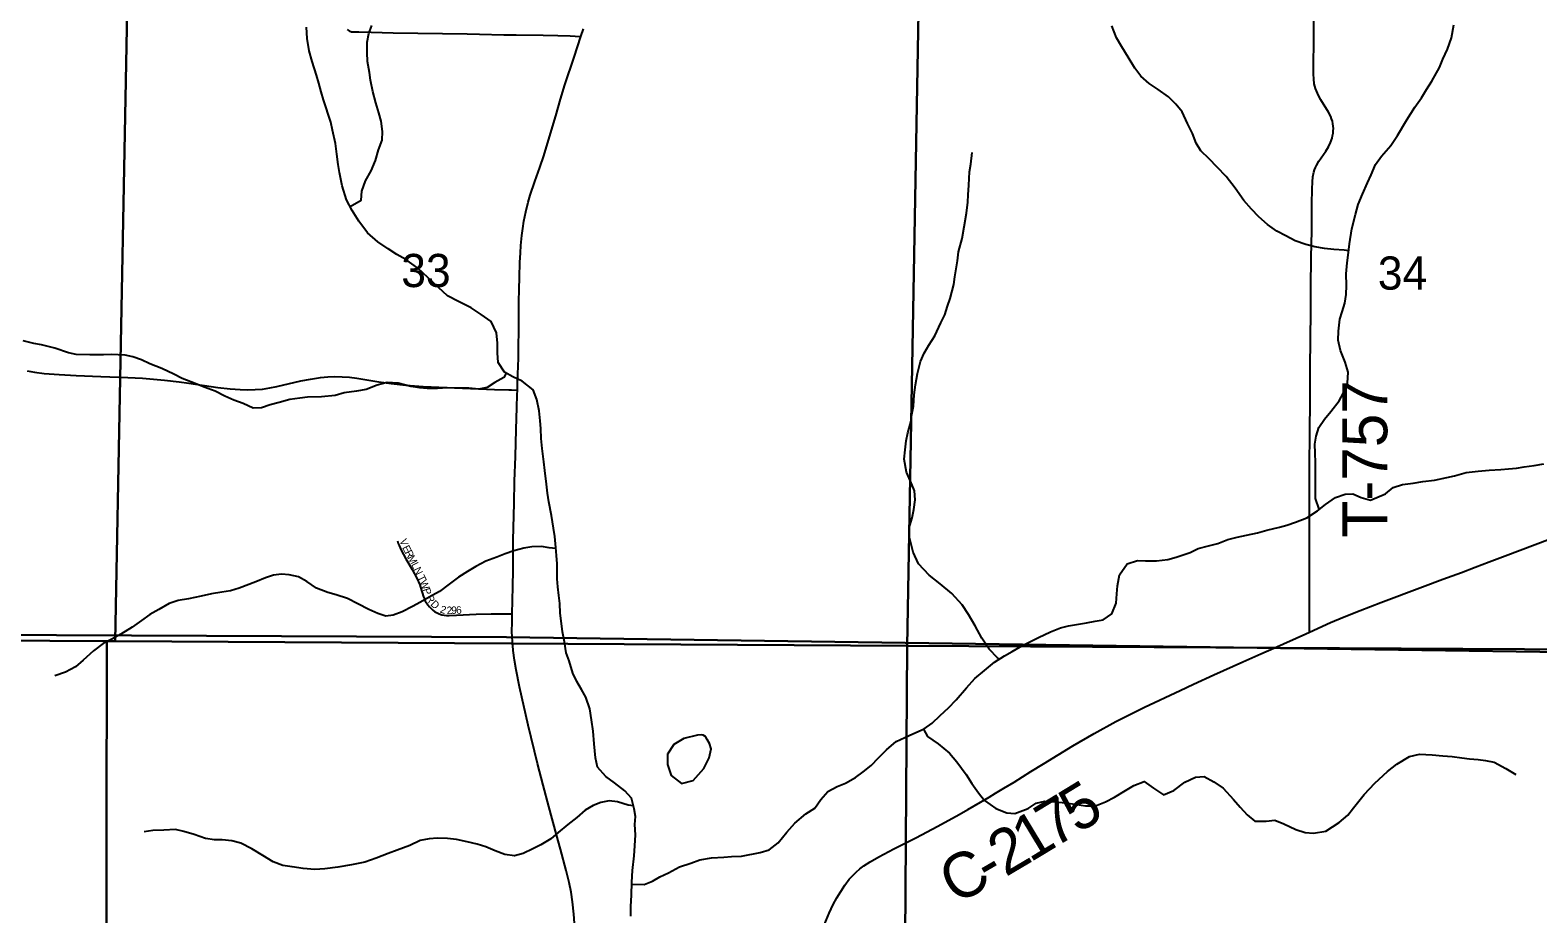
# Model space of a CAD drawing. Extents: x 1874609 to 2204689, y 815661 to 1281160.
# Drawn here: x 2023837 to 2033877, y 991319 to 997204 of the extents above; entities that cross this region are included whole.
import ezdxf

# ---------------------------------------------------------------- set-up
doc = ezdxf.new("R2010")
doc.units = 0
for name, color, linetype in [('GM_X_County_Road', 7, 'Continuous'), ('GM_X_County_Road_Text', 7, 'Continuous'), ('GM_X_Minor_Lake', 7, 'Continuous'), ('GM_X_Minor_River', 7, 'Continuous'), ('GM_X_Section', 7, 'Continuous'), ('GM_X_Section_Text', 7, 'Continuous'), ('GM_X_Township', 7, 'Continuous'), ('GM_X_Township_Road', 7, 'Continuous'), ('GM_X_Township_Road_Text', 7, 'Continuous'), ('GM_X_Township_Subdivision', 7, 'Continuous'), ('GM_X_Township_Subdivision_Text', 7, 'Continuous')]:
    doc.layers.add(name, color=color, linetype=linetype)

msp = doc.modelspace()

# ---------------------------------------------------------------- linework, layer by layer
at = {"layer": 'GM_X_County_Road'}
for points in [[(2027504, 997161), (2027521, 997212)], [(2027081, 994807), (2027083, 994856), (2027084, 994914), (2027088, 995019), (2027089, 995069), (2027091, 995232), (2027091, 995314), (2027091, 995396), (2027093, 995478), (2027095, 995560), (2027098, 995657), (2027101, 995722), (2027104, 995771), (2027111, 995836), (2027118, 995884), (2027125, 995932), (2027137, 995995), (2027153, 996058), (2027166, 996105), (2027198, 996197), (2027231, 996290), (2027257, 996367), (2027296, 996493), (2027338, 996634), (2027369, 996745), (2027398, 996839), (2027459, 997025), (2027504, 997161)], [(2023817, 994935), (2023866, 994926), (2023931, 994918), (2024029, 994910), (2024144, 994904), (2024308, 994898), (2024488, 994891), (2024585, 994886), (2024732, 994873), (2024828, 994863), (2024893, 994854), (2025087, 994825), (2025169, 994815), (2025235, 994810), (2025284, 994809), (2025334, 994810), (2025383, 994814), (2025432, 994822), (2025480, 994831), (2025640, 994868), (2025704, 994880), (2025769, 994890), (2025818, 994895), (2025866, 994897), (2025915, 994896), (2025964, 994893), (2026013, 994887), (2026158, 994862), (2026240, 994850), (2026338, 994840), (2026453, 994831), (2026715, 994819), (2026928, 994811), (2027024, 994808), (2027043, 994808), (2027081, 994807)], [(2027047, 993316), (2027047, 993337), (2027048, 993386), (2027049, 993423), (2027050, 993482), (2027051, 993525), (2027052, 993581), (2027053, 993660), (2027053, 993807), (2027060, 994053), (2027063, 994200), (2027069, 994364), (2027073, 994545), (2027077, 994692), (2027080, 994775), (2027081, 994807)], [(2032357, 993196), (2032496, 993259), (2032586, 993297), (2032693, 993339), (2032831, 993392), (2033108, 993496), (2033244, 993547), (2033369, 993592), (2033460, 993627), (2033552, 993663), (2033659, 993704), (2034058, 993855), (2034196, 993908), (2034303, 993949), (2034503, 994025), (2034687, 994095), (2034825, 994147), (2034963, 994199), (2035012, 994218)], [(2027047, 993160), (2027045, 993203), (2027046, 993256), (2027047, 993316)], [(2027465, 990602), (2027473, 990694), (2027480, 990776), (2027481, 990841), (2027482, 990940), (2027479, 991006), (2027469, 991169), (2027458, 991317), (2027449, 991398), (2027439, 991463), (2027425, 991528), (2027407, 991608), (2027369, 991750), (2027342, 991845), (2027290, 992035), (2027252, 992177), (2027215, 992320), (2027154, 992575), (2027096, 992831), (2027074, 992944), (2027062, 993008), (2027054, 993073), (2027048, 993138), (2027047, 993160)], [(2032118, 993089), (2032331, 993184), (2032357, 993196)], [(2029112, 991217), (2029157, 991323), (2029185, 991382), (2029209, 991426), (2029234, 991468), (2029261, 991509), (2029291, 991549), (2029313, 991573), (2029337, 991597), (2029362, 991618), (2029389, 991638), (2029430, 991665), (2029487, 991698), (2029589, 991751), (2029735, 991826), (2029880, 991903), (2030024, 991981), (2030081, 992013), (2030123, 992038), (2030222, 992096), (2030264, 992122), (2030320, 992155), (2030390, 992197), (2030501, 992266), (2030584, 992318), (2030682, 992378), (2030780, 992438), (2030922, 992520), (2031066, 992599), (2031154, 992645), (2031257, 992695), (2031495, 992807), (2031584, 992848), (2031718, 992910), (2031912, 992998), (2032032, 993051), (2032118, 993089)]]:
    msp.add_lwpolyline(points, dxfattribs=at)
at = {"layer": 'GM_X_Minor_Lake'}
for points in [[(2028280, 992510), (2028190, 992486), (2028124, 992447), (2028081, 992383), (2028081, 992313), (2028105, 992241), (2028173, 992187), (2028252, 992207), (2028322, 992287), (2028358, 992357), (2028372, 992417), (2028360, 992453), (2028344, 992481)], [(2028344, 992481), (2028334, 992499), (2028329, 992503), (2028318, 992508), (2028306, 992512), (2028280, 992510)]]:
    msp.add_lwpolyline(points, dxfattribs=at)
at = {"layer": 'GM_X_Minor_River'}
for points in [[(2027226, 994670), (2027210, 994744), (2027186, 994808), (2027114, 994866), (2027050, 994896), (2026996, 994926), (2026954, 994990), (2026948, 995055), (2026948, 995119), (2026942, 995189), (2026906, 995263), (2026840, 995311), (2026774, 995355), (2026690, 995398), (2026616, 995434), (2026556, 995490), (2026484, 995556), (2026418, 995620), (2026338, 995676), (2026279, 995711), (2026221, 995747), (2026151, 995795), (2026083, 995855), (2026025, 995931), (2025981, 996003), (2025943, 996074), (2025915, 996168), (2025897, 996256), (2025887, 996310), (2025879, 996379), (2025869, 996449), (2025851, 996539), (2025839, 996591), (2025790, 996741), (2025774, 996794), (2025760, 996852), (2025744, 996904), (2025714, 996996), (2025694, 997066), (2025682, 997149), (2025676, 997223)], [(2025967, 996030), (2026041, 996072), (2026045, 996132), (2026070, 996200), (2026108, 996268), (2026136, 996336), (2026156, 996406), (2026180, 996471), (2026184, 996529), (2026174, 996599), (2026158, 996653), (2026138, 996721), (2026118, 996795), (2026104, 996870), (2026096, 996922), (2026084, 996996), (2026081, 997056), (2026081, 997124), (2026093, 997182), (2026111, 997235)], [(2032617, 995734), (2032587, 995740), (2032517, 995744), (2032455, 995750), (2032391, 995762), (2032332, 995776), (2032260, 995800), (2032198, 995834), (2032138, 995866), (2032076, 995910), (2032018, 995961), (2031970, 996011), (2031918, 996069), (2031860, 996151), (2031802, 996229), (2031742, 996292), (2031688, 996348), (2031632, 996400), (2031602, 996452), (2031576, 996516), (2031544, 996582), (2031508, 996661), (2031466, 996711), (2031416, 996761), (2031349, 996809), (2031289, 996849), (2031233, 996897), (2031193, 996950), (2031149, 997024), (2031107, 997092), (2031071, 997154), (2031039, 997232)], [(2032421, 994013), (2032397, 994084), (2032397, 994216), (2032395, 994266), (2032395, 994324), (2032393, 994386), (2032391, 994447), (2032401, 994501), (2032417, 994557), (2032455, 994613), (2032497, 994665), (2032554, 994735), (2032580, 994785), (2032608, 994853), (2032614, 994926), (2032594, 994994), (2032562, 995070), (2032546, 995140), (2032548, 995200), (2032558, 995279), (2032574, 995329), (2032592, 995387), (2032601, 995443), (2032603, 995503), (2032601, 995581), (2032607, 995654), (2032613, 995706), (2032623, 995782), (2032637, 995882), (2032663, 995976), (2032681, 996044), (2032708, 996111), (2032742, 996187), (2032766, 996241), (2032796, 996309), (2032836, 996365), (2032898, 996435), (2032943, 996502), (2033003, 996606), (2033057, 996692), (2033101, 996754), (2033135, 996808), (2033171, 996864), (2033222, 996955), (2033244, 997011), (2033276, 997077), (2033302, 997153), (2033318, 997239)], [(2030291, 993016), (2030279, 993024), (2030223, 993082), (2030175, 993156), (2030129, 993237), (2030085, 993313), (2030043, 993377), (2029975, 993453), (2029897, 993517), (2029823, 993574), (2029752, 993650), (2029716, 993728), (2029693, 993826), (2029691, 993890), (2029711, 993957), (2029721, 994011), (2029731, 994077), (2029725, 994137), (2029699, 994201), (2029673, 994261), (2029657, 994346), (2029663, 994410), (2029671, 994470), (2029681, 994522), (2029701, 994594), (2029708, 994644), (2029718, 994700), (2029724, 994775), (2029732, 994841), (2029746, 994917), (2029766, 994997), (2029790, 995053), (2029822, 995107), (2029860, 995168), (2029901, 995254), (2029927, 995308), (2029945, 995366), (2029963, 995416), (2029987, 995510), (2029995, 995561), (2030011, 995667), (2030019, 995727), (2030042, 995817), (2030056, 995895), (2030072, 995986), (2030080, 996058), (2030084, 996108), (2030088, 996172), (2030092, 996260), (2030100, 996312), (2030110, 996389)], [(2027007, 994920), (2026992, 994892), (2026930, 994858), (2026880, 994824), (2026824, 994814), (2026757, 994820), (2026677, 994820), (2026617, 994822), (2026549, 994818), (2026481, 994818), (2026431, 994822), (2026371, 994832), (2026288, 994854), (2026214, 994858), (2026148, 994840), (2026074, 994812), (2026010, 994800), (2025928, 994788), (2025867, 994772), (2025777, 994762), (2025683, 994760), (2025633, 994754), (2025565, 994744), (2025495, 994724), (2025436, 994708), (2025378, 994690), (2025322, 994686), (2025256, 994717), (2025194, 994739), (2025134, 994767), (2025068, 994799), (2024996, 994827), (2024936, 994851), (2024849, 994885), (2024793, 994913), (2024713, 994951), (2024633, 994982), (2024577, 995008), (2024521, 995028), (2024469, 995040), (2024377, 995044), (2024324, 995042), (2024234, 995042), (2024144, 995044), (2024092, 995056), (2024002, 995086), (2023912, 995108), (2023862, 995118), (2023791, 995136)], [(2027836, 991303), (2027836, 991367), (2027840, 991443), (2027844, 991529), (2027848, 991607), (2027858, 991706), (2027864, 991772), (2027868, 991846), (2027864, 991914), (2027867, 991968), (2027859, 992018), (2027841, 992089), (2027797, 992139), (2027727, 992191), (2027670, 992233), (2027614, 992295), (2027602, 992357), (2027593, 992452), (2027585, 992536), (2027575, 992612), (2027563, 992684), (2027537, 992763), (2027509, 992813), (2027477, 992867), (2027451, 992921), (2027427, 993003), (2027407, 993057), (2027395, 993130), (2027381, 993198), (2027375, 993252), (2027367, 993322), (2027363, 993386), (2027357, 993438), (2027351, 993496), (2027347, 993549), (2027345, 993649), (2027341, 993705), (2027337, 993759), (2027330, 993831), (2027322, 993887), (2027308, 993972), (2027290, 994064), (2027282, 994120), (2027276, 994180), (2027264, 994272), (2027258, 994329), (2027246, 994419), (2027240, 994485), (2027238, 994551), (2027232, 994603), (2027226, 994670)], [(2027843, 991517), (2027926, 991515), (2027980, 991537), (2028030, 991565), (2028087, 991593), (2028161, 991631), (2028237, 991657), (2028295, 991679), (2028373, 991691), (2028455, 991697), (2028508, 991701), (2028574, 991703), (2028698, 991727), (2028758, 991745), (2028818, 991793), (2028875, 991862), (2028929, 991924), (2029003, 991984), (2029063, 992022), (2029101, 992080), (2029149, 992134), (2029210, 992166), (2029266, 992190), (2029332, 992226), (2029384, 992264), (2029436, 992306), (2029486, 992357), (2029539, 992411), (2029603, 992467), (2029661, 992493), (2029715, 992517), (2029791, 992551), (2029843, 992589), (2029896, 992639), (2029952, 992691), (2030002, 992745), (2030072, 992825), (2030128, 992886), (2030191, 992940), (2030259, 992996), (2030325, 993038), (2030375, 993066), (2030429, 993098), (2030489, 993128), (2030552, 993160), (2030632, 993198), (2030698, 993224), (2030750, 993236), (2030818, 993248), (2030870, 993258), (2030929, 993268), (2030981, 993276), (2031039, 993316), (2031069, 993388), (2031073, 993451), (2031077, 993503), (2031091, 993577), (2031141, 993649), (2031210, 993673), (2031264, 993669), (2031336, 993671), (2031412, 993679), (2031468, 993695), (2031562, 993725), (2031615, 993753), (2031683, 993769), (2031745, 993785), (2031813, 993811), (2031875, 993827), (2031937, 993841), (2032010, 993857), (2032072, 993875), (2032156, 993895), (2032206, 993907), (2032262, 993927), (2032338, 993957), (2032409, 994003), (2032463, 994045), (2032529, 994092), (2032593, 994114), (2032645, 994116), (2032701, 994091), (2032763, 994073), (2032862, 994117), (2032914, 994158), (2032976, 994178), (2033046, 994188), (2033110, 994198), (2033188, 994208), (2033271, 994226), (2033321, 994236), (2033399, 994258), (2033479, 994268), (2033553, 994274), (2033629, 994278), (2033680, 994282), (2033734, 994288), (2033786, 994296), (2033852, 994304), (2033916, 994315)], [(2027338, 993752), (2027293, 993757), (2027241, 993765), (2027177, 993763), (2027125, 993755), (2027057, 993737), (2026999, 993717), (2026945, 993695), (2026872, 993667), (2026804, 993633), (2026748, 993599), (2026690, 993561), (2026626, 993515), (2026563, 993465), (2026493, 993429), (2026437, 993395), (2026383, 993365), (2026315, 993331), (2026255, 993308), (2026205, 993302), (2026152, 993319), (2026092, 993345), (2026018, 993383), (2025950, 993419), (2025874, 993443), (2025818, 993459), (2025744, 993487), (2025678, 993533), (2025624, 993563), (2025561, 993577), (2025511, 993582), (2025457, 993574), (2025403, 993556), (2025339, 993531), (2025229, 993487), (2025171, 993471), (2025112, 993461), (2025044, 993451), (2024976, 993435), (2024890, 993417), (2024822, 993405), (2024762, 993385), (2024693, 993345), (2024633, 993313), (2024577, 993273), (2024515, 993229), (2024441, 993181), (2024380, 993149), (2024322, 993119), (2024258, 993071), (2024190, 993009), (2024138, 992965), (2024072, 992929), (2024001, 992904)], [(2029786, 992548), (2029813, 992499), (2029883, 992451), (2029959, 992388), (2030008, 992332), (2030070, 992246), (2030108, 992186), (2030152, 992124), (2030192, 992074), (2030268, 992021), (2030340, 991991), (2030394, 991987), (2030482, 992021), (2030536, 992057), (2030594, 992069), (2030663, 992065), (2030733, 992059), (2030807, 992047), (2030865, 992039), (2030931, 992039), (2030997, 992065), (2031057, 992097), (2031130, 992141), (2031186, 992173), (2031254, 992201), (2031318, 992157), (2031384, 992111), (2031452, 992141), (2031525, 992195), (2031597, 992229), (2031655, 992233), (2031719, 992199), (2031781, 992155), (2031849, 992081), (2031895, 992029), (2031941, 991978), (2031991, 991936), (2032067, 991936), (2032124, 991942), (2032184, 991918), (2032266, 991880), (2032326, 991860), (2032382, 991856), (2032464, 991870), (2032554, 991928), (2032611, 991976), (2032649, 992026), (2032721, 992114), (2032791, 992189), (2032876, 992267), (2032938, 992315), (2033022, 992367), (2033088, 992383), (2033172, 992377), (2033244, 992371), (2033307, 992367), (2033371, 992359), (2033421, 992351), (2033479, 992347), (2033529, 992341), (2033585, 992329), (2033663, 992288), (2033729, 992248)], [(2027854, 992038), (2027819, 992043), (2027748, 992065), (2027692, 992071), (2027636, 992061), (2027586, 992041), (2027532, 992009), (2027478, 991960), (2027418, 991914), (2027353, 991860), (2027303, 991818), (2027237, 991778), (2027185, 991752), (2027119, 991722), (2027061, 991706), (2026998, 991714), (2026934, 991738), (2026870, 991766), (2026814, 991784), (2026746, 991798), (2026676, 991814), (2026616, 991821), (2026550, 991823), (2026493, 991819), (2026433, 991807), (2026365, 991775), (2026281, 991742), (2026221, 991720), (2026141, 991690), (2026066, 991664), (2025976, 991646), (2025886, 991630), (2025798, 991618), (2025732, 991614), (2025655, 991620), (2025581, 991631), (2025519, 991641), (2025455, 991665), (2025385, 991707), (2025313, 991753), (2025239, 991789), (2025179, 991805), (2025115, 991813), (2025064, 991813), (2025004, 991821), (2024928, 991847), (2024860, 991867), (2024804, 991880), (2024726, 991876), (2024654, 991874), (2024595, 991866)]]:
    msp.add_lwpolyline(points, dxfattribs=at)
at = {"layer": 'GM_X_Section'}
for points in [[(2019131, 998443), (2024502, 998386), (2024403, 993136), (2024347, 993135), (2019028, 993166)], [(2024502, 998386), (2027125, 998194), (2029765, 998069), (2029677, 993105), (2024403, 993136)], [(2029765, 998069), (2034995, 998370), (2035022, 993074), (2029677, 993105)], [(2019028, 993166), (2024347, 993135), (2024339, 987929), (2018951, 988004)], [(2024347, 993135), (2024403, 993136), (2029677, 993105), (2029642, 987908), (2024339, 987929)], [(2029677, 993105), (2035022, 993074), (2035033, 987863), (2029642, 987908)]]:
    msp.add_lwpolyline(points, close=True, dxfattribs=at)
at = {"layer": 'GM_X_Township'}
for points in [[(2045485, 1001053), (2045517, 995688), (2045626, 993121), (2040325, 993088), (2034988, 993049), (2032163, 993089), (2027008, 993161), (2023012, 993180), (2019008, 993199), (2013055, 993227), (2013012, 995874), (2012967, 1001159)], [(2013226, 970636), (2013158, 976319), (2013145, 977956), (2013122, 980772), (2013088, 985095), (2013083, 985682), (2013045, 990449), (2013055, 993227), (2019008, 993199), (2023012, 993180), (2027008, 993161), (2032163, 993089), (2034988, 993049), (2040325, 993088), (2045626, 993121), (2045602, 990454), (2045625, 987740), (2045624, 987592), (2045643, 985092), (2045777, 977423), (2045852, 971713)]]:
    msp.add_lwpolyline(points, dxfattribs=at)
at = {"layer": 'GM_X_Township_Road'}
for points in [[(2032357, 993196), (2032357, 993235), (2032355, 993301), (2032355, 993431), (2032356, 993691), (2032356, 993757), (2032356, 993904), (2032356, 994052), (2032356, 994314), (2032358, 994510), (2032360, 994756), (2032360, 994903), (2032363, 995198), (2032365, 995280), (2032365, 995492), (2032367, 995689), (2032371, 995869), (2032372, 995967), (2032372, 996048), (2032374, 996146), (2032376, 996194), (2032379, 996227), (2032385, 996258), (2032390, 996274), (2032396, 996289), (2032403, 996303), (2032419, 996331), (2032465, 996398), (2032482, 996426), (2032496, 996455), (2032506, 996485), (2032510, 996501), (2032513, 996517), (2032514, 996533), (2032515, 996549), (2032514, 996565), (2032511, 996581), (2032508, 996597), (2032503, 996613), (2032497, 996628), (2032483, 996657), (2032432, 996741), (2032416, 996770), (2032403, 996800), (2032397, 996815), (2032388, 996846), (2032384, 996879), (2032382, 996911), (2032382, 996993), (2032384, 997108), (2032387, 997550)], [(2025947, 997208), (2025961, 997199), (2025976, 997194), (2025993, 997192), (2026025, 997192), (2026107, 997190), (2026255, 997187), (2026419, 997185), (2026583, 997182), (2026746, 997179), (2026828, 997177), (2026991, 997174), (2027072, 997173), (2027253, 997171), (2027351, 997168), (2027432, 997166), (2027465, 997164), (2027504, 997161)]]:
    msp.add_lwpolyline(points, dxfattribs=at)
at = {"layer": 'GM_X_Township_Subdivision'}
msp.add_lwpolyline([(2026283, 993803), (2026288, 993786), (2026293, 993772), (2026307, 993742), (2026339, 993684), (2026380, 993613), (2026411, 993555), (2026431, 993510), (2026437, 993495), (2026457, 993431), (2026463, 993416), (2026468, 993402), (2026475, 993390), (2026484, 993377), (2026495, 993364), (2026506, 993352), (2026519, 993341), (2026532, 993331), (2026546, 993323), (2026561, 993316), (2026577, 993311), (2026593, 993308), (2026610, 993307), (2026626, 993306), (2026676, 993308), (2026807, 993314), (2026906, 993317), (2027005, 993316), (2027047, 993316)], dxfattribs=at)

# ---------------------------------------------------------------- texts
at = {"layer": 'GM_X_County_Road_Text'}
for s, rotation, p in [('5', 31.3853, (2030811, 991850)), ('7', 31.342, (2030653, 991754)), ('1', 31.1511, (2030494, 991658)), ('2', 30.6064, (2030332, 991562)), ('C', 28.5239, (2029999, 991377)), ('-', 30.1718, (2030223, 991499))]:
    msp.add_text(s, height=300, rotation=rotation, dxfattribs=at).set_placement(p)
at = {"layer": 'GM_X_Section_Text'}
for s, p in [('33', (2026308, 995493)), ('34', (2032811, 995476))]:
    msp.add_text(s, height=221, rotation=0, dxfattribs=at).set_placement(p)
at = {"layer": 'GM_X_Township_Road_Text'}
msp.add_text('T-757', height=300, rotation=89.9957, dxfattribs=at).set_placement((2032874, 993825))
at = {"layer": 'GM_X_Township_Subdivision_Text'}
for s, rotation, p in [('V', 290.799, (2026295, 993805)), ('E', 297.141, (2026313, 993758)), ('R', 297.8047, (2026330, 993726)), ('M', 297.8187, (2026348, 993691)), ('L', 297.2369, (2026373, 993645)), ('N', 295.9784, (2026389, 993614)), ('T', 295.5632, (2026414, 993562)), ('W', 292.66, (2026429, 993531)), ('P', 289.3855, (2026450, 993479)), ('R', 297.64, (2026470, 993426)), ('D', 316.2789, (2026499, 993377)), ('2', 341.5483, (2026562, 993327)), ('2', 2.0289, (2026611, 993315)), ('9', 0.9991, (2026641, 993316)), ('6', 4.3616, (2026675, 993316))]:
    msp.add_text(s, height=50, rotation=rotation, dxfattribs=at).set_placement(p)

doc.saveas('drawing.dxf')
